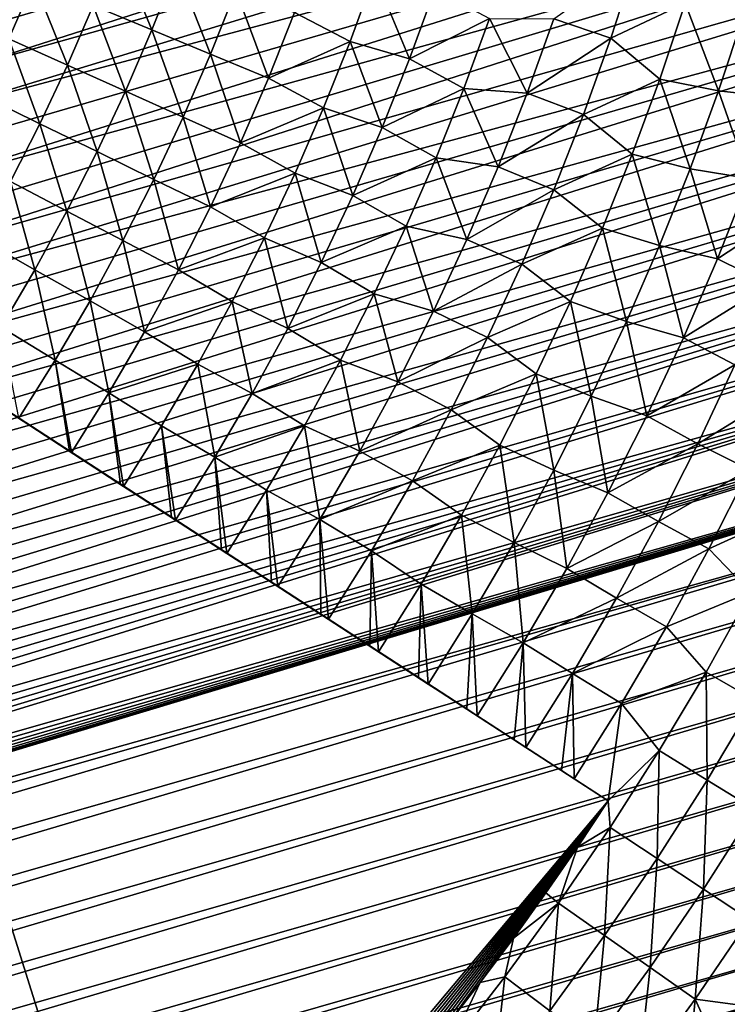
# Model space of a CAD drawing. Header units: millimetres. Extents: x -50 to 50, y -50 to 50.
# Tile 419 of 562: x 28.8 to 39.6, y -27.6 to -12.6. Entities that reach past the tile are written whole.
import ezdxf

# ---------------------------------------------------------------- set-up
doc = ezdxf.new("R2010")
doc.units = ezdxf.units.MM
doc.header["$LTSCALE"] = 65.185185
for name, color, linetype in [('37', 7, 'CONTINUOUS'), ('39', 7, 'CONTINUOUS'), ('46', 7, 'CONTINUOUS'), ('63', 7, 'CONTINUOUS'), ('67', 7, 'CONTINUOUS')]:
    doc.layers.add(name, color=color, linetype=linetype)

msp = doc.modelspace()

# ---------------------------------------------------------------- linework, layer by layer
at = {"layer": '37', "color": 15, "linetype": 'Continuous', "true_color": 0xaf503c}
for points in [[(30.249, -11.459, -10.236), (30.782, -12.749, -9.765), (29.885, -12.377, -10.236), (30.249, -11.459, -10.236)], [(31.157, -11.803, -9.765), (30.782, -12.749, -9.765), (30.249, -11.459, -10.236), (31.157, -11.803, -9.765)], [(28.982, -12.003, -10.692), (28.602, -12.883, -10.692), (28.073, -11.628, -11.135), (28.982, -12.003, -10.692)], [(37.776, -12.876, -6.09), (36.907, -12.577, -6.655), (38.156, -11.701, -6.09), (37.776, -12.876, -6.09)], [(37.776, -12.876, -6.09), (38.156, -11.701, -6.09), (38.911, -12.34, -5.511), (37.776, -12.876, -6.09)], [(31.157, -11.803, -9.765), (31.672, -13.118, -9.281), (30.782, -12.749, -9.765), (31.157, -11.803, -9.765)], [(32.058, -12.144, -9.281), (31.672, -13.118, -9.281), (31.157, -11.803, -9.765), (32.058, -12.144, -9.281)], [(28.982, -12.003, -10.692), (29.493, -13.284, -10.236), (28.602, -12.883, -10.692), (28.982, -12.003, -10.692)], [(29.885, -12.377, -10.236), (29.493, -13.284, -10.236), (28.982, -12.003, -10.692), (29.885, -12.377, -10.236)], [(33.801, -12.925, -8.271), (32.953, -12.483, -8.783), (34.175, -11.901, -8.271), (33.801, -12.925, -8.271)], [(33.801, -12.925, -8.271), (34.175, -11.901, -8.271), (34.708, -13.189, -7.746), (33.801, -12.925, -8.271)], [(34.708, -13.189, -7.746), (34.175, -11.901, -8.271), (35.093, -12.128, -7.746), (34.708, -13.189, -7.746)], [(32.058, -12.144, -9.281), (32.556, -13.484, -8.783), (31.672, -13.118, -9.281), (32.058, -12.144, -9.281)], [(32.953, -12.483, -8.783), (32.556, -13.484, -8.783), (32.058, -12.144, -9.281), (32.953, -12.483, -8.783)], [(34.708, -13.189, -7.746), (35.093, -12.128, -7.746), (35.929, -12.572, -7.207), (34.708, -13.189, -7.746)], [(29.885, -12.377, -10.236), (30.378, -13.683, -9.765), (29.493, -13.284, -10.236), (29.885, -12.377, -10.236)], [(30.782, -12.749, -9.765), (30.378, -13.683, -9.765), (29.885, -12.377, -10.236), (30.782, -12.749, -9.765)], [(38.525, -13.497, -5.511), (37.776, -12.876, -6.09), (38.911, -12.34, -5.511), (38.525, -13.497, -5.511)], [(38.525, -13.497, -5.511), (38.911, -12.34, -5.511), (39.417, -13.679, -4.92), (38.525, -13.497, -5.511)], [(39.417, -13.679, -4.92), (38.911, -12.34, -5.511), (39.812, -12.481, -4.92), (39.417, -13.679, -4.92)], [(32.556, -13.484, -8.783), (32.953, -12.483, -8.783), (33.801, -12.925, -8.271), (32.556, -13.484, -8.783)], [(35.536, -13.641, -7.207), (34.708, -13.189, -7.746), (35.929, -12.572, -7.207), (35.536, -13.641, -7.207)], [(35.536, -13.641, -7.207), (35.929, -12.572, -7.207), (36.5, -13.712, -6.655), (35.536, -13.641, -7.207)], [(36.5, -13.712, -6.655), (35.929, -12.572, -7.207), (36.907, -12.577, -6.655), (36.5, -13.712, -6.655)], [(36.5, -13.712, -6.655), (36.907, -12.577, -6.655), (37.776, -12.876, -6.09), (36.5, -13.712, -6.655)], [(39.417, -13.679, -4.92), (39.812, -12.481, -4.92), (40.328, -13.778, -4.316), (39.417, -13.679, -4.92)], [(30.782, -12.749, -9.765), (31.257, -14.079, -9.281), (30.378, -13.683, -9.765), (30.782, -12.749, -9.765)], [(31.672, -13.118, -9.281), (31.257, -14.079, -9.281), (30.782, -12.749, -9.765), (31.672, -13.118, -9.281)], [(28.602, -12.883, -10.692), (29.074, -14.179, -10.236), (28.195, -13.75, -10.692), (28.602, -12.883, -10.692)], [(29.493, -13.284, -10.236), (29.074, -14.179, -10.236), (28.602, -12.883, -10.692), (29.493, -13.284, -10.236)], [(37.36, -14.038, -6.09), (36.5, -13.712, -6.655), (37.776, -12.876, -6.09), (37.36, -14.038, -6.09)], [(37.36, -14.038, -6.09), (37.776, -12.876, -6.09), (38.525, -13.497, -5.511), (37.36, -14.038, -6.09)], [(33.397, -13.936, -8.271), (32.556, -13.484, -8.783), (33.801, -12.925, -8.271), (33.397, -13.936, -8.271)], [(33.397, -13.936, -8.271), (33.801, -12.925, -8.271), (34.292, -14.238, -7.746), (33.397, -13.936, -8.271)], [(34.292, -14.238, -7.746), (33.801, -12.925, -8.271), (34.708, -13.189, -7.746), (34.292, -14.238, -7.746)], [(31.672, -13.118, -9.281), (32.129, -14.472, -8.783), (31.257, -14.079, -9.281), (31.672, -13.118, -9.281)], [(32.556, -13.484, -8.783), (32.129, -14.472, -8.783), (31.672, -13.118, -9.281), (32.556, -13.484, -8.783)], [(34.292, -14.238, -7.746), (34.708, -13.189, -7.746), (35.536, -13.641, -7.207), (34.292, -14.238, -7.746)], [(29.493, -13.284, -10.236), (29.946, -14.604, -9.765), (29.074, -14.179, -10.236), (29.493, -13.284, -10.236)], [(30.378, -13.683, -9.765), (29.946, -14.604, -9.765), (29.493, -13.284, -10.236), (30.378, -13.683, -9.765)], [(32.129, -14.472, -8.783), (32.556, -13.484, -8.783), (33.397, -13.936, -8.271), (32.129, -14.472, -8.783)], [(38.104, -14.641, -5.511), (37.36, -14.038, -6.09), (38.525, -13.497, -5.511), (38.104, -14.641, -5.511)], [(38.104, -14.641, -5.511), (38.525, -13.497, -5.511), (38.985, -14.864, -4.92), (38.104, -14.641, -5.511)], [(38.985, -14.864, -4.92), (38.525, -13.497, -5.511), (39.417, -13.679, -4.92), (38.985, -14.864, -4.92)], [(35.112, -14.698, -7.207), (34.292, -14.238, -7.746), (35.536, -13.641, -7.207), (35.112, -14.698, -7.207)], [(35.112, -14.698, -7.207), (35.536, -13.641, -7.207), (36.059, -14.835, -6.655), (35.112, -14.698, -7.207)], [(36.059, -14.835, -6.655), (35.536, -13.641, -7.207), (36.5, -13.712, -6.655), (36.059, -14.835, -6.655)], [(29.074, -14.179, -10.236), (28.627, -15.06, -10.236), (28.195, -13.75, -10.692), (29.074, -14.179, -10.236)], [(30.378, -13.683, -9.765), (30.812, -15.027, -9.281), (29.946, -14.604, -9.765), (30.378, -13.683, -9.765)], [(31.257, -14.079, -9.281), (30.812, -15.027, -9.281), (30.378, -13.683, -9.765), (31.257, -14.079, -9.281)], [(36.059, -14.835, -6.655), (36.5, -13.712, -6.655), (37.36, -14.038, -6.09), (36.059, -14.835, -6.655)], [(38.985, -14.864, -4.92), (39.417, -13.679, -4.92), (39.884, -15.015, -4.316), (38.985, -14.864, -4.92)], [(39.884, -15.015, -4.316), (39.417, -13.679, -4.92), (40.328, -13.778, -4.316), (39.884, -15.015, -4.316)], [(32.962, -14.935, -8.271), (32.129, -14.472, -8.783), (33.397, -13.936, -8.271), (32.962, -14.935, -8.271)], [(32.962, -14.935, -8.271), (33.397, -13.936, -8.271), (33.843, -15.274, -7.746), (32.962, -14.935, -8.271)], [(33.843, -15.274, -7.746), (33.397, -13.936, -8.271), (34.292, -14.238, -7.746), (33.843, -15.274, -7.746)], [(31.257, -14.079, -9.281), (31.672, -15.446, -8.783), (30.812, -15.027, -9.281), (31.257, -14.079, -9.281)], [(32.129, -14.472, -8.783), (31.672, -15.446, -8.783), (31.257, -14.079, -9.281), (32.129, -14.472, -8.783)], [(36.908, -15.186, -6.09), (36.059, -14.835, -6.655), (37.36, -14.038, -6.09), (36.908, -15.186, -6.09)], [(36.908, -15.186, -6.09), (37.36, -14.038, -6.09), (38.104, -14.641, -5.511), (36.908, -15.186, -6.09)], [(29.074, -14.179, -10.236), (29.486, -15.512, -9.765), (28.627, -15.06, -10.236), (29.074, -14.179, -10.236)], [(29.946, -14.604, -9.765), (29.486, -15.512, -9.765), (29.074, -14.179, -10.236), (29.946, -14.604, -9.765)], [(33.843, -15.274, -7.746), (34.292, -14.238, -7.746), (35.112, -14.698, -7.207), (33.843, -15.274, -7.746)], [(31.672, -15.446, -8.783), (32.129, -14.472, -8.783), (32.962, -14.935, -8.271), (31.672, -15.446, -8.783)], [(29.946, -14.604, -9.765), (30.339, -15.961, -9.281), (29.486, -15.512, -9.765), (29.946, -14.604, -9.765)], [(30.812, -15.027, -9.281), (30.339, -15.961, -9.281), (29.946, -14.604, -9.765), (30.812, -15.027, -9.281)], [(34.657, -15.742, -7.207), (33.843, -15.274, -7.746), (35.112, -14.698, -7.207), (34.657, -15.742, -7.207)], [(34.657, -15.742, -7.207), (35.112, -14.698, -7.207), (35.583, -15.943, -6.655), (34.657, -15.742, -7.207)], [(35.583, -15.943, -6.655), (35.112, -14.698, -7.207), (36.059, -14.835, -6.655), (35.583, -15.943, -6.655)], [(37.65, -15.773, -5.511), (36.908, -15.186, -6.09), (38.104, -14.641, -5.511), (37.65, -15.773, -5.511)], [(37.65, -15.773, -5.511), (38.104, -14.641, -5.511), (38.518, -16.036, -4.92), (37.65, -15.773, -5.511)], [(38.518, -16.036, -4.92), (38.104, -14.641, -5.511), (38.985, -14.864, -4.92), (38.518, -16.036, -4.92)], [(35.583, -15.943, -6.655), (36.059, -14.835, -6.655), (36.908, -15.186, -6.09), (35.583, -15.943, -6.655)], [(38.518, -16.036, -4.92), (38.985, -14.864, -4.92), (39.402, -16.237, -4.316), (38.518, -16.036, -4.92)], [(39.402, -16.237, -4.316), (38.985, -14.864, -4.92), (39.884, -15.015, -4.316), (39.402, -16.237, -4.316)], [(32.498, -15.92, -8.271), (31.672, -15.446, -8.783), (32.962, -14.935, -8.271), (32.498, -15.92, -8.271)], [(32.498, -15.92, -8.271), (32.962, -14.935, -8.271), (33.363, -16.295, -7.746), (32.498, -15.92, -8.271)], [(33.363, -16.295, -7.746), (32.962, -14.935, -8.271), (33.843, -15.274, -7.746), (33.363, -16.295, -7.746)], [(39.402, -16.237, -4.316), (39.884, -15.015, -4.316), (40.686, -15.395, -3.699), (39.402, -16.237, -4.316)], [(28.627, -15.06, -10.236), (28.998, -16.405, -9.765), (28.154, -15.927, -10.236), (28.627, -15.06, -10.236)], [(29.486, -15.512, -9.765), (28.998, -16.405, -9.765), (28.627, -15.06, -10.236), (29.486, -15.512, -9.765)], [(30.812, -15.027, -9.281), (31.186, -16.406, -8.783), (30.339, -15.961, -9.281), (30.812, -15.027, -9.281)], [(31.672, -15.446, -8.783), (31.186, -16.406, -8.783), (30.812, -15.027, -9.281), (31.672, -15.446, -8.783)], [(33.363, -16.295, -7.746), (33.843, -15.274, -7.746), (34.657, -15.742, -7.207), (33.363, -16.295, -7.746)], [(36.42, -16.321, -6.09), (35.583, -15.943, -6.655), (36.908, -15.186, -6.09), (36.42, -16.321, -6.09)], [(36.42, -16.321, -6.09), (36.908, -15.186, -6.09), (37.65, -15.773, -5.511), (36.42, -16.321, -6.09)], [(31.186, -16.406, -8.783), (31.672, -15.446, -8.783), (32.498, -15.92, -8.271), (31.186, -16.406, -8.783)], [(40.196, -16.632, -3.699), (39.402, -16.237, -4.316), (40.686, -15.395, -3.699), (40.196, -16.632, -3.699)], [(29.486, -15.512, -9.765), (29.837, -16.88, -9.281), (28.998, -16.405, -9.765), (29.486, -15.512, -9.765)], [(30.339, -15.961, -9.281), (29.837, -16.88, -9.281), (29.486, -15.512, -9.765), (30.339, -15.961, -9.281)], [(34.171, -16.771, -7.207), (33.363, -16.295, -7.746), (34.657, -15.742, -7.207), (34.171, -16.771, -7.207)], [(34.171, -16.771, -7.207), (34.657, -15.742, -7.207), (35.072, -17.036, -6.655), (34.171, -16.771, -7.207)], [(35.072, -17.036, -6.655), (34.657, -15.742, -7.207), (35.583, -15.943, -6.655), (35.072, -17.036, -6.655)], [(37.162, -16.89, -5.511), (36.42, -16.321, -6.09), (37.65, -15.773, -5.511), (37.162, -16.89, -5.511)], [(37.162, -16.89, -5.511), (37.65, -15.773, -5.511), (38.015, -17.193, -4.92), (37.162, -16.89, -5.511)], [(38.015, -17.193, -4.92), (37.65, -15.773, -5.511), (38.518, -16.036, -4.92), (38.015, -17.193, -4.92)], [(28.998, -16.405, -9.765), (28.484, -17.283, -9.765), (28.154, -15.927, -10.236), (28.998, -16.405, -9.765)], [(30.339, -15.961, -9.281), (30.67, -17.351, -8.783), (29.837, -16.88, -9.281), (30.339, -15.961, -9.281)], [(31.186, -16.406, -8.783), (30.67, -17.351, -8.783), (30.339, -15.961, -9.281), (31.186, -16.406, -8.783)], [(32.004, -16.891, -8.271), (31.186, -16.406, -8.783), (32.498, -15.92, -8.271), (32.004, -16.891, -8.271)], [(32.004, -16.891, -8.271), (32.498, -15.92, -8.271), (32.852, -17.302, -7.746), (32.004, -16.891, -8.271)], [(32.852, -17.302, -7.746), (32.498, -15.92, -8.271), (33.363, -16.295, -7.746), (32.852, -17.302, -7.746)], [(35.072, -17.036, -6.655), (35.583, -15.943, -6.655), (36.42, -16.321, -6.09), (35.072, -17.036, -6.655)], [(38.015, -17.193, -4.92), (38.518, -16.036, -4.92), (38.882, -17.445, -4.316), (38.015, -17.193, -4.92)], [(38.882, -17.445, -4.316), (38.518, -16.036, -4.92), (39.402, -16.237, -4.316), (38.882, -17.445, -4.316)], [(32.852, -17.302, -7.746), (33.363, -16.295, -7.746), (34.171, -16.771, -7.207), (32.852, -17.302, -7.746)], [(35.898, -17.439, -6.09), (35.072, -17.036, -6.655), (36.42, -16.321, -6.09), (35.898, -17.439, -6.09)], [(35.898, -17.439, -6.09), (36.42, -16.321, -6.09), (37.162, -16.89, -5.511), (35.898, -17.439, -6.09)], [(38.882, -17.445, -4.316), (39.402, -16.237, -4.316), (40.196, -16.632, -3.699), (38.882, -17.445, -4.316)], [(28.998, -16.405, -9.765), (29.308, -17.783, -9.281), (28.484, -17.283, -9.765), (28.998, -16.405, -9.765)], [(29.837, -16.88, -9.281), (29.308, -17.783, -9.281), (28.998, -16.405, -9.765), (29.837, -16.88, -9.281)], [(30.67, -17.351, -8.783), (31.186, -16.406, -8.783), (32.004, -16.891, -8.271), (30.67, -17.351, -8.783)], [(39.668, -17.854, -3.699), (38.882, -17.445, -4.316), (40.196, -16.632, -3.699), (39.668, -17.854, -3.699)], [(33.654, -17.786, -7.207), (32.852, -17.302, -7.746), (34.171, -16.771, -7.207), (33.654, -17.786, -7.207)], [(33.654, -17.786, -7.207), (34.171, -16.771, -7.207), (34.528, -18.113, -6.655), (33.654, -17.786, -7.207)], [(34.528, -18.113, -6.655), (34.171, -16.771, -7.207), (35.072, -17.036, -6.655), (34.528, -18.113, -6.655)], [(29.837, -16.88, -9.281), (30.126, -18.28, -8.783), (29.308, -17.783, -9.281), (29.837, -16.88, -9.281)], [(30.67, -17.351, -8.783), (30.126, -18.28, -8.783), (29.837, -16.88, -9.281), (30.67, -17.351, -8.783)], [(31.481, -17.847, -8.271), (30.67, -17.351, -8.783), (32.004, -16.891, -8.271), (31.481, -17.847, -8.271)], [(31.481, -17.847, -8.271), (32.004, -16.891, -8.271), (32.311, -18.292, -7.746), (31.481, -17.847, -8.271)], [(32.311, -18.292, -7.746), (32.004, -16.891, -8.271), (32.852, -17.302, -7.746), (32.311, -18.292, -7.746)], [(36.641, -17.992, -5.511), (35.898, -17.439, -6.09), (37.162, -16.89, -5.511), (36.641, -17.992, -5.511)], [(36.641, -17.992, -5.511), (37.162, -16.89, -5.511), (37.478, -18.335, -4.92), (36.641, -17.992, -5.511)], [(37.478, -18.335, -4.92), (37.162, -16.89, -5.511), (38.015, -17.193, -4.92), (37.478, -18.335, -4.92)], [(34.528, -18.113, -6.655), (35.072, -17.036, -6.655), (35.898, -17.439, -6.09), (34.528, -18.113, -6.655)], [(37.478, -18.335, -4.92), (38.015, -17.193, -4.92), (38.326, -18.635, -4.316), (37.478, -18.335, -4.92)], [(38.326, -18.635, -4.316), (38.015, -17.193, -4.92), (38.882, -17.445, -4.316), (38.326, -18.635, -4.316)], [(29.308, -17.783, -9.281), (28.751, -18.67, -9.281), (28.484, -17.283, -9.765), (29.308, -17.783, -9.281)], [(30.126, -18.28, -8.783), (30.67, -17.351, -8.783), (31.481, -17.847, -8.271), (30.126, -18.28, -8.783)], [(32.311, -18.292, -7.746), (32.852, -17.302, -7.746), (33.654, -17.786, -7.207), (32.311, -18.292, -7.746)], [(35.342, -18.541, -6.09), (34.528, -18.113, -6.655), (35.898, -17.439, -6.09), (35.342, -18.541, -6.09)], [(35.342, -18.541, -6.09), (35.898, -17.439, -6.09), (36.641, -17.992, -5.511), (35.342, -18.541, -6.09)], [(38.326, -18.635, -4.316), (38.882, -17.445, -4.316), (39.668, -17.854, -3.699), (38.326, -18.635, -4.316)], [(28.751, -18.67, -9.281), (29.308, -17.783, -9.281), (29.525, -19.173, -8.8), (28.751, -18.67, -9.281)], [(30.126, -18.28, -8.783), (29.553, -19.191, -8.783), (29.308, -17.783, -9.281), (30.126, -18.28, -8.783)], [(29.308, -17.783, -9.281), (29.553, -19.191, -8.783), (29.525, -19.173, -8.8), (29.308, -17.783, -9.281)], [(30.929, -18.786, -8.271), (30.126, -18.28, -8.783), (31.481, -17.847, -8.271), (30.929, -18.786, -8.271)], [(30.929, -18.786, -8.271), (31.481, -17.847, -8.271), (31.74, -19.266, -7.746), (30.929, -18.786, -8.271)], [(31.74, -19.266, -7.746), (31.481, -17.847, -8.271), (32.311, -18.292, -7.746), (31.74, -19.266, -7.746)], [(33.106, -18.785, -7.207), (32.311, -18.292, -7.746), (33.654, -17.786, -7.207), (33.106, -18.785, -7.207)], [(33.106, -18.785, -7.207), (33.654, -17.786, -7.207), (33.952, -19.173, -6.655), (33.106, -18.785, -7.207)], [(33.952, -19.173, -6.655), (33.654, -17.786, -7.207), (34.528, -18.113, -6.655), (33.952, -19.173, -6.655)], [(39.103, -19.06, -3.699), (38.326, -18.635, -4.316), (39.668, -17.854, -3.699), (39.103, -19.06, -3.699)], [(39.103, -19.06, -3.699), (39.668, -17.854, -3.699), (40.462, -18.225, -3.069), (39.103, -19.06, -3.699)], [(36.087, -19.079, -5.511), (35.342, -18.541, -6.09), (36.641, -17.992, -5.511), (36.087, -19.079, -5.511)], [(36.087, -19.079, -5.511), (36.641, -17.992, -5.511), (36.906, -19.46, -4.92), (36.087, -19.079, -5.511)], [(36.906, -19.46, -4.92), (36.641, -17.992, -5.511), (37.478, -18.335, -4.92), (36.906, -19.46, -4.92)], [(33.952, -19.173, -6.655), (34.528, -18.113, -6.655), (35.342, -18.541, -6.09), (33.952, -19.173, -6.655)], [(29.553, -19.191, -8.783), (30.126, -18.28, -8.783), (30.304, -19.679, -8.301), (29.553, -19.191, -8.783)], [(30.304, -19.679, -8.301), (30.126, -18.28, -8.783), (30.35, -19.709, -8.271), (30.304, -19.679, -8.301)], [(30.35, -19.709, -8.271), (30.126, -18.28, -8.783), (30.929, -18.786, -8.271), (30.35, -19.709, -8.271)], [(31.74, -19.266, -7.746), (32.311, -18.292, -7.746), (33.106, -18.785, -7.207), (31.74, -19.266, -7.746)], [(39.886, -19.452, -3.069), (39.103, -19.06, -3.699), (40.462, -18.225, -3.069), (39.886, -19.452, -3.069)], [(36.906, -19.46, -4.92), (37.478, -18.335, -4.92), (37.733, -19.808, -4.316), (36.906, -19.46, -4.92)], [(37.733, -19.808, -4.316), (37.478, -18.335, -4.92), (38.326, -18.635, -4.316), (37.733, -19.808, -4.316)], [(34.751, -19.625, -6.09), (33.952, -19.173, -6.655), (35.342, -18.541, -6.09), (34.751, -19.625, -6.09)], [(34.751, -19.625, -6.09), (35.342, -18.541, -6.09), (36.087, -19.079, -5.511), (34.751, -19.625, -6.09)], [(37.733, -19.808, -4.316), (38.326, -18.635, -4.316), (39.103, -19.06, -3.699), (37.733, -19.808, -4.316)], [(30.35, -19.709, -8.271), (30.929, -18.786, -8.271), (31.077, -20.18, -7.789), (30.35, -19.709, -8.271)], [(31.077, -20.18, -7.789), (30.929, -18.786, -8.271), (31.14, -20.222, -7.746), (31.077, -20.18, -7.789)], [(31.14, -20.222, -7.746), (30.929, -18.786, -8.271), (31.74, -19.266, -7.746), (31.14, -20.222, -7.746)], [(32.53, -19.766, -7.207), (31.74, -19.266, -7.746), (33.106, -18.785, -7.207), (32.53, -19.766, -7.207)], [(32.53, -19.766, -7.207), (33.106, -18.785, -7.207), (33.342, -20.214, -6.655), (32.53, -19.766, -7.207)], [(33.342, -20.214, -6.655), (33.106, -18.785, -7.207), (33.952, -19.173, -6.655), (33.342, -20.214, -6.655)], [(38.502, -20.247, -3.699), (37.733, -19.808, -4.316), (39.103, -19.06, -3.699), (38.502, -20.247, -3.699)], [(38.502, -20.247, -3.699), (39.103, -19.06, -3.699), (39.886, -19.452, -3.069), (38.502, -20.247, -3.699)], [(33.342, -20.214, -6.655), (33.952, -19.173, -6.655), (34.751, -19.625, -6.09), (33.342, -20.214, -6.655)], [(35.501, -20.148, -5.511), (34.751, -19.625, -6.09), (36.087, -19.079, -5.511), (35.501, -20.148, -5.511)], [(35.501, -20.148, -5.511), (36.087, -19.079, -5.511), (36.301, -20.567, -4.92), (35.501, -20.148, -5.511)], [(36.301, -20.567, -4.92), (36.087, -19.079, -5.511), (36.906, -19.46, -4.92), (36.301, -20.567, -4.92)], [(31.14, -20.222, -7.746), (31.74, -19.266, -7.746), (31.843, -20.678, -7.263), (31.14, -20.222, -7.746)], [(31.843, -20.678, -7.263), (31.74, -19.266, -7.746), (31.924, -20.731, -7.207), (31.843, -20.678, -7.263)], [(31.924, -20.731, -7.207), (31.74, -19.266, -7.746), (32.53, -19.766, -7.207), (31.924, -20.731, -7.207)], [(36.301, -20.567, -4.92), (36.906, -19.46, -4.92), (37.104, -20.962, -4.316), (36.301, -20.567, -4.92)], [(37.104, -20.962, -4.316), (36.906, -19.46, -4.92), (37.733, -19.808, -4.316), (37.104, -20.962, -4.316)], [(39.273, -20.662, -3.069), (38.502, -20.247, -3.699), (39.886, -19.452, -3.069), (39.273, -20.662, -3.069)], [(39.273, -20.662, -3.069), (39.886, -19.452, -3.069), (40.542, -20.083, -2.427), (39.273, -20.662, -3.069)], [(34.128, -20.69, -6.09), (33.342, -20.214, -6.655), (34.751, -19.625, -6.09), (34.128, -20.69, -6.09)], [(34.128, -20.69, -6.09), (34.751, -19.625, -6.09), (35.501, -20.148, -5.511), (34.128, -20.69, -6.09)], [(31.924, -20.731, -7.207), (32.53, -19.766, -7.207), (32.603, -21.172, -6.725), (31.924, -20.731, -7.207)], [(32.603, -21.172, -6.725), (32.53, -19.766, -7.207), (32.701, -21.235, -6.655), (32.603, -21.172, -6.725)], [(32.701, -21.235, -6.655), (32.53, -19.766, -7.207), (33.342, -20.214, -6.655), (32.701, -21.235, -6.655)], [(37.104, -20.962, -4.316), (37.733, -19.808, -4.316), (38.502, -20.247, -3.699), (37.104, -20.962, -4.316)], [(39.273, -20.662, -3.069), (40.542, -20.083, -2.427), (39.904, -21.322, -2.427), (39.273, -20.662, -3.069)], [(32.701, -21.235, -6.655), (33.342, -20.214, -6.655), (33.357, -21.661, -6.175), (32.701, -21.235, -6.655)], [(33.357, -21.661, -6.175), (33.342, -20.214, -6.655), (33.471, -21.736, -6.09), (33.357, -21.661, -6.175)], [(33.471, -21.736, -6.09), (33.342, -20.214, -6.655), (34.128, -20.69, -6.09), (33.471, -21.736, -6.09)], [(34.884, -21.199, -5.511), (34.128, -20.69, -6.09), (35.501, -20.148, -5.511), (34.884, -21.199, -5.511)], [(34.884, -21.199, -5.511), (35.501, -20.148, -5.511), (35.663, -21.655, -4.92), (34.884, -21.199, -5.511)], [(35.663, -21.655, -4.92), (35.501, -20.148, -5.511), (36.301, -20.567, -4.92), (35.663, -21.655, -4.92)], [(37.864, -21.416, -3.699), (37.104, -20.962, -4.316), (38.502, -20.247, -3.699), (37.864, -21.416, -3.699)], [(37.864, -21.416, -3.699), (38.502, -20.247, -3.699), (39.273, -20.662, -3.069), (37.864, -21.416, -3.699)], [(35.663, -21.655, -4.92), (36.301, -20.567, -4.92), (36.44, -22.097, -4.316), (35.663, -21.655, -4.92)], [(36.44, -22.097, -4.316), (36.301, -20.567, -4.92), (37.104, -20.962, -4.316), (36.44, -22.097, -4.316)], [(33.471, -21.736, -6.09), (34.128, -20.69, -6.09), (34.104, -22.147, -5.612), (33.471, -21.736, -6.09)], [(34.104, -22.147, -5.612), (34.128, -20.69, -6.09), (34.235, -22.232, -5.511), (34.104, -22.147, -5.612)], [(34.235, -22.232, -5.511), (34.128, -20.69, -6.09), (34.884, -21.199, -5.511), (34.235, -22.232, -5.511)], [(38.624, -21.851, -3.069), (37.864, -21.416, -3.699), (39.273, -20.662, -3.069), (38.624, -21.851, -3.069)], [(38.624, -21.851, -3.069), (39.273, -20.662, -3.069), (39.904, -21.322, -2.427), (38.624, -21.851, -3.069)], [(36.44, -22.097, -4.316), (37.104, -20.962, -4.316), (37.864, -21.416, -3.699), (36.44, -22.097, -4.316)], [(34.235, -22.232, -5.511), (34.884, -21.199, -5.511), (34.845, -22.628, -5.036), (34.235, -22.232, -5.511)], [(34.845, -22.628, -5.036), (34.884, -21.199, -5.511), (34.992, -22.723, -4.92), (34.845, -22.628, -5.036)], [(34.992, -22.723, -4.92), (34.884, -21.199, -5.511), (35.663, -21.655, -4.92), (34.992, -22.723, -4.92)], [(38.624, -21.851, -3.069), (39.904, -21.322, -2.427), (39.229, -22.54, -2.427), (38.624, -21.851, -3.069)], [(39.904, -21.322, -2.427), (39.972, -22.968, -1.773), (39.229, -22.54, -2.427), (39.904, -21.322, -2.427)], [(37.191, -22.564, -3.699), (36.44, -22.097, -4.316), (37.864, -21.416, -3.699), (37.191, -22.564, -3.699)], [(37.191, -22.564, -3.699), (37.864, -21.416, -3.699), (38.624, -21.851, -3.069), (37.191, -22.564, -3.699)], [(34.992, -22.723, -4.92), (35.663, -21.655, -4.92), (35.579, -23.104, -4.448), (34.992, -22.723, -4.92)], [(35.579, -23.104, -4.448), (35.663, -21.655, -4.92), (35.741, -23.21, -4.316), (35.579, -23.104, -4.448)], [(35.741, -23.21, -4.316), (35.663, -21.655, -4.92), (36.44, -22.097, -4.316), (35.741, -23.21, -4.316)], [(37.939, -23.021, -3.069), (37.191, -22.564, -3.699), (38.624, -21.851, -3.069), (37.939, -23.021, -3.069)], [(37.939, -23.021, -3.069), (38.624, -21.851, -3.069), (39.229, -22.54, -2.427), (37.939, -23.021, -3.069)], [(35.741, -23.21, -4.316), (36.44, -22.097, -4.316), (36.305, -23.576, -3.848), (35.741, -23.21, -4.316)], [(36.305, -23.576, -3.848), (36.44, -22.097, -4.316), (36.483, -23.692, -3.699), (36.305, -23.576, -3.848)], [(36.483, -23.692, -3.699), (36.44, -22.097, -4.316), (37.191, -22.564, -3.699), (36.483, -23.692, -3.699)], [(36.483, -23.692, -3.699), (37.191, -22.564, -3.699), (37.025, -24.044, -3.236), (36.483, -23.692, -3.699)], [(37.025, -24.044, -3.236), (37.191, -22.564, -3.699), (37.218, -24.169, -3.069), (37.025, -24.044, -3.236)], [(37.218, -24.169, -3.069), (37.191, -22.564, -3.699), (37.939, -23.021, -3.069), (37.218, -24.169, -3.069)], [(37.939, -23.021, -3.069), (39.229, -22.54, -2.427), (38.516, -23.738, -2.427), (37.939, -23.021, -3.069)], [(39.229, -22.54, -2.427), (39.246, -24.188, -1.773), (38.516, -23.738, -2.427), (39.229, -22.54, -2.427)], [(39.972, -22.968, -1.773), (39.246, -24.188, -1.773), (39.229, -22.54, -2.427), (39.972, -22.968, -1.773)], [(39.972, -22.968, -1.773), (39.968, -24.633, -1.106), (39.246, -24.188, -1.773), (39.972, -22.968, -1.773)], [(37.218, -24.169, -3.069), (37.939, -23.021, -3.069), (37.738, -24.506, -2.612), (37.218, -24.169, -3.069)], [(37.939, -23.021, -3.069), (38.516, -23.738, -2.427), (37.738, -24.506, -2.612), (37.939, -23.021, -3.069)], [(38.516, -23.738, -2.427), (37.767, -24.913, -2.427), (37.738, -24.506, -2.612), (38.516, -23.738, -2.427)], [(38.516, -23.738, -2.427), (38.482, -25.385, -1.773), (37.767, -24.913, -2.427), (38.516, -23.738, -2.427)], [(39.246, -24.188, -1.773), (38.482, -25.385, -1.773), (38.516, -23.738, -2.427), (39.246, -24.188, -1.773)], [(39.246, -24.188, -1.773), (39.19, -25.852, -1.106), (38.482, -25.385, -1.773), (39.246, -24.188, -1.773)], [(39.968, -24.633, -1.106), (39.19, -25.852, -1.106), (39.246, -24.188, -1.773), (39.968, -24.633, -1.106)], [(37.738, -24.506, -2.612), (37.767, -24.913, -2.427), (37.269, -25.213, -2.612), (37.738, -24.506, -2.612)], [(39.968, -24.633, -1.106), (39.89, -26.314, -0.427), (39.19, -25.852, -1.106), (39.968, -24.633, -1.106)], [(37.767, -24.913, -2.427), (37.682, -26.558, -1.773), (36.981, -26.064, -2.427), (37.767, -24.913, -2.427)], [(37.767, -24.913, -2.427), (36.981, -26.064, -2.427), (37.269, -25.213, -2.612), (37.767, -24.913, -2.427)], [(38.482, -25.385, -1.773), (37.682, -26.558, -1.773), (37.767, -24.913, -2.427), (38.482, -25.385, -1.773)], [(37.269, -25.213, -2.612), (36.981, -26.064, -2.427), (36.788, -25.91, -2.612), (37.269, -25.213, -2.612)], [(38.482, -25.385, -1.773), (38.376, -27.047, -1.106), (37.682, -26.558, -1.773), (38.482, -25.385, -1.773)], [(39.19, -25.852, -1.106), (38.376, -27.047, -1.106), (38.482, -25.385, -1.773), (39.19, -25.852, -1.106)], [(36.788, -25.91, -2.612), (36.981, -26.064, -2.427), (36.294, -26.598, -2.612), (36.788, -25.91, -2.612)], [(39.19, -25.852, -1.106), (39.061, -27.53, -0.427), (38.376, -27.047, -1.106), (39.19, -25.852, -1.106)], [(39.89, -26.314, -0.427), (39.061, -27.53, -0.427), (39.19, -25.852, -1.106), (39.89, -26.314, -0.427)], [(36.981, -26.064, -2.427), (36.847, -27.706, -1.773), (36.161, -27.191, -2.427), (36.981, -26.064, -2.427)], [(36.981, -26.064, -2.427), (36.161, -27.191, -2.427), (36.294, -26.598, -2.612), (36.981, -26.064, -2.427)], [(37.682, -26.558, -1.773), (36.847, -27.706, -1.773), (36.981, -26.064, -2.427), (37.682, -26.558, -1.773)], [(39.89, -26.314, -0.427), (39.942, -27.646, 0.23), (39.061, -27.53, -0.427), (39.89, -26.314, -0.427)], [(37.682, -26.558, -1.773), (37.524, -28.216, -1.106), (36.847, -27.706, -1.773), (37.682, -26.558, -1.773)], [(38.376, -27.047, -1.106), (37.524, -28.216, -1.106), (37.682, -26.558, -1.773), (38.376, -27.047, -1.106)], [(36.294, -26.598, -2.612), (36.161, -27.191, -2.427), (35.786, -27.277, -2.612), (36.294, -26.598, -2.612)], [(38.376, -27.047, -1.106), (38.194, -28.72, -0.427), (37.524, -28.216, -1.106), (38.376, -27.047, -1.106)], [(39.061, -27.53, -0.427), (38.194, -28.72, -0.427), (38.376, -27.047, -1.106), (39.061, -27.53, -0.427)], [(35.786, -27.277, -2.612), (35.307, -28.291, -2.427), (35.266, -27.946, -2.612), (35.786, -27.277, -2.612)], [(36.161, -27.191, -2.427), (35.976, -28.828, -1.773), (35.307, -28.291, -2.427), (36.161, -27.191, -2.427)], [(36.161, -27.191, -2.427), (35.307, -28.291, -2.427), (35.786, -27.277, -2.612), (36.161, -27.191, -2.427)], [(36.847, -27.706, -1.773), (35.976, -28.828, -1.773), (36.161, -27.191, -2.427), (36.847, -27.706, -1.773)], [(39.061, -27.53, -0.427), (38.918, -29.07, 0.23), (38.194, -28.72, -0.427), (39.061, -27.53, -0.427)], [(39.437, -28.362, 0.23), (38.918, -29.07, 0.23), (39.061, -27.53, -0.427), (39.437, -28.362, 0.23)], [(39.942, -27.646, 0.23), (39.437, -28.362, 0.23), (39.061, -27.53, -0.427), (39.942, -27.646, 0.23)]]:
    msp.add_3dface(points, dxfattribs=at)
at = {"layer": '39', "color": 15, "linetype": 'Continuous', "true_color": 0xaf503c}
for points in [[(27.992, -13.313, 4.5), (49.27, -6.504, 4.5), (28.286, -12.677, 4.5), (27.992, -13.313, 4.5)], [(49.146, -7.383, 4.5), (49.27, -6.504, 4.5), (27.992, -13.313, 4.5), (49.146, -7.383, 4.5)], [(28.286, -12.677, 4.5), (49.27, -6.504, 4.5), (28.565, -12.035, 4.5), (28.286, -12.677, 4.5)], [(27.684, -13.943, 4.5), (49.146, -7.383, 4.5), (27.992, -13.313, 4.5), (27.684, -13.943, 4.5)], [(49.006, -8.259, 4.5), (49.146, -7.383, 4.5), (27.684, -13.943, 4.5), (49.006, -8.259, 4.5)], [(27.025, -15.179, 4.5), (49.006, -8.259, 4.5), (27.361, -14.565, 4.5), (27.025, -15.179, 4.5)], [(48.851, -9.132, 4.5), (49.006, -8.259, 4.5), (27.025, -15.179, 4.5), (48.851, -9.132, 4.5)], [(27.361, -14.565, 4.5), (49.006, -8.259, 4.5), (27.684, -13.943, 4.5), (27.361, -14.565, 4.5)], [(26.312, -16.385, 4.5), (48.851, -9.132, 4.5), (26.675, -15.786, 4.5), (26.312, -16.385, 4.5)], [(48.68, -10.003, 4.5), (48.851, -9.132, 4.5), (26.312, -16.385, 4.5), (48.68, -10.003, 4.5)], [(26.675, -15.786, 4.5), (48.851, -9.132, 4.5), (27.025, -15.179, 4.5), (26.675, -15.786, 4.5)], [(25.935, -16.976, 4.5), (48.68, -10.003, 4.5), (26.312, -16.385, 4.5), (25.935, -16.976, 4.5)], [(48.494, -10.87, 4.5), (48.68, -10.003, 4.5), (25.935, -16.976, 4.5), (48.494, -10.87, 4.5)], [(25.141, -18.13, 4.5), (48.494, -10.87, 4.5), (25.544, -17.558, 4.5), (25.141, -18.13, 4.5)], [(48.292, -11.734, 4.5), (48.494, -10.87, 4.5), (25.141, -18.13, 4.5), (48.292, -11.734, 4.5)], [(25.544, -17.558, 4.5), (48.494, -10.87, 4.5), (25.935, -16.976, 4.5), (25.544, -17.558, 4.5)], [(24.296, -19.248, 4.5), (48.292, -11.734, 4.5), (24.725, -18.694, 4.5), (24.296, -19.248, 4.5)], [(48.075, -12.594, 4.5), (48.292, -11.734, 4.5), (24.296, -19.248, 4.5), (48.075, -12.594, 4.5)], [(24.725, -18.694, 4.5), (48.292, -11.734, 4.5), (25.141, -18.13, 4.5), (24.725, -18.694, 4.5)], [(23.401, -20.326, 4.5), (48.075, -12.594, 4.5), (23.855, -19.792, 4.5), (23.401, -20.326, 4.5)], [(47.842, -13.45, 4.5), (48.075, -12.594, 4.5), (23.401, -20.326, 4.5), (47.842, -13.45, 4.5)], [(23.855, -19.792, 4.5), (48.075, -12.594, 4.5), (24.296, -19.248, 4.5), (23.855, -19.792, 4.5)], [(22.459, -21.363, 4.5), (47.842, -13.45, 4.5), (22.936, -20.85, 4.5), (22.459, -21.363, 4.5)], [(47.594, -14.302, 4.5), (47.842, -13.45, 4.5), (22.459, -21.363, 4.5), (47.594, -14.302, 4.5)], [(22.936, -20.85, 4.5), (47.842, -13.45, 4.5), (23.401, -20.326, 4.5), (22.936, -20.85, 4.5)], [(47.332, -15.149, 4.5), (47.594, -14.302, 4.5), (21.47, -22.356, 4.5), (47.332, -15.149, 4.5)], [(21.47, -22.356, 4.5), (47.594, -14.302, 4.5), (21.97, -21.865, 4.5), (21.47, -22.356, 4.5)], [(21.97, -21.865, 4.5), (47.594, -14.302, 4.5), (22.459, -21.363, 4.5), (21.97, -21.865, 4.5)], [(19.906, -23.76, 4.5), (47.332, -15.149, 4.5), (20.438, -23.304, 4.5), (19.906, -23.76, 4.5)], [(47.054, -15.992, 4.5), (47.332, -15.149, 4.5), (19.906, -23.76, 4.5), (47.054, -15.992, 4.5)], [(20.438, -23.304, 4.5), (47.332, -15.149, 4.5), (20.959, -22.836, 4.5), (20.438, -23.304, 4.5)], [(20.959, -22.836, 4.5), (47.332, -15.149, 4.5), (21.47, -22.356, 4.5), (20.959, -22.836, 4.5)], [(18.812, -24.635, 4.5), (47.054, -15.992, 4.5), (19.364, -24.204, 4.5), (18.812, -24.635, 4.5)], [(46.761, -16.829, 4.5), (47.054, -15.992, 4.5), (18.812, -24.635, 4.5), (46.761, -16.829, 4.5)], [(19.364, -24.204, 4.5), (47.054, -15.992, 4.5), (19.906, -23.76, 4.5), (19.364, -24.204, 4.5)], [(16.511, -26.233, 4.5), (46.761, -16.829, 4.5), (17.099, -25.853, 4.5), (16.511, -26.233, 4.5)], [(46.453, -17.661, 4.5), (46.761, -16.829, 4.5), (16.511, -26.233, 4.5), (46.453, -17.661, 4.5)], [(17.099, -25.853, 4.5), (46.761, -16.829, 4.5), (17.679, -25.46, 4.5), (17.099, -25.853, 4.5)], [(17.679, -25.46, 4.5), (46.761, -16.829, 4.5), (18.25, -25.054, 4.5), (17.679, -25.46, 4.5)], [(18.25, -25.054, 4.5), (46.761, -16.829, 4.5), (18.812, -24.635, 4.5), (18.25, -25.054, 4.5)], [(14.075, -27.617, 4.5), (46.453, -17.661, 4.5), (14.695, -27.292, 4.5), (14.075, -27.617, 4.5)], [(46.13, -18.487, 4.5), (46.453, -17.661, 4.5), (14.075, -27.617, 4.5), (46.13, -18.487, 4.5)], [(14.695, -27.292, 4.5), (46.453, -17.661, 4.5), (15.308, -26.953, 4.5), (14.695, -27.292, 4.5)], [(15.308, -26.953, 4.5), (46.453, -17.661, 4.5), (15.914, -26.6, 4.5), (15.308, -26.953, 4.5)], [(15.914, -26.6, 4.5), (46.453, -17.661, 4.5), (16.511, -26.233, 4.5), (15.914, -26.6, 4.5)], [(8.878, -29.698, 4.5), (46.13, -18.487, 4.5), (9.547, -29.49, 4.5), (8.878, -29.698, 4.5)], [(45.793, -19.308, 4.5), (46.13, -18.487, 4.5), (8.878, -29.698, 4.5), (45.793, -19.308, 4.5)], [(9.547, -29.49, 4.5), (46.13, -18.487, 4.5), (10.211, -29.266, 4.5), (9.547, -29.49, 4.5)], [(10.211, -29.266, 4.5), (46.13, -18.487, 4.5), (10.87, -29.028, 4.5), (10.211, -29.266, 4.5)], [(10.87, -29.028, 4.5), (46.13, -18.487, 4.5), (11.524, -28.775, 4.5), (10.87, -29.028, 4.5)], [(11.524, -28.775, 4.5), (46.13, -18.487, 4.5), (12.171, -28.507, 4.5), (11.524, -28.775, 4.5)], [(12.171, -28.507, 4.5), (46.13, -18.487, 4.5), (12.812, -28.225, 4.5), (12.171, -28.507, 4.5)], [(12.812, -28.225, 4.5), (46.13, -18.487, 4.5), (13.447, -27.928, 4.5), (12.812, -28.225, 4.5)], [(13.447, -27.928, 4.5), (46.13, -18.487, 4.5), (14.075, -27.617, 4.5), (13.447, -27.928, 4.5)], [(-28.606, -40.641, 4.5), (45.793, -19.308, 4.5), (8.878, -29.698, 4.5), (-28.606, -40.641, 4.5)], [(-27.876, -41.145, 4.5), (45.793, -19.308, 4.5), (-28.606, -40.641, 4.5), (-27.876, -41.145, 4.5)], [(45.441, -20.122, 4.5), (45.793, -19.308, 4.5), (-27.876, -41.145, 4.5), (45.441, -20.122, 4.5)], [(-27.137, -41.636, 4.5), (45.441, -20.122, 4.5), (-27.876, -41.145, 4.5), (-27.137, -41.636, 4.5)], [(45.074, -20.93, 4.5), (45.441, -20.122, 4.5), (-27.137, -41.636, 4.5), (45.074, -20.93, 4.5)], [(-26.39, -42.114, 4.5), (45.074, -20.93, 4.5), (-27.137, -41.636, 4.5), (-26.39, -42.114, 4.5)], [(44.693, -21.731, 4.5), (45.074, -20.93, 4.5), (-26.39, -42.114, 4.5), (44.693, -21.731, 4.5)], [(-25.634, -42.578, 4.5), (44.693, -21.731, 4.5), (-26.39, -42.114, 4.5), (-25.634, -42.578, 4.5)], [(44.298, -22.526, 4.5), (44.693, -21.731, 4.5), (-25.634, -42.578, 4.5), (44.298, -22.526, 4.5)], [(-24.87, -43.029, 4.5), (44.298, -22.526, 4.5), (-25.634, -42.578, 4.5), (-24.87, -43.029, 4.5)], [(43.889, -23.313, 4.5), (44.298, -22.526, 4.5), (-24.87, -43.029, 4.5), (43.889, -23.313, 4.5)], [(-24.098, -43.466, 4.5), (43.889, -23.313, 4.5), (-24.87, -43.029, 4.5), (-24.098, -43.466, 4.5)], [(43.466, -24.092, 4.5), (43.889, -23.313, 4.5), (-24.098, -43.466, 4.5), (43.466, -24.092, 4.5)], [(-23.318, -43.889, 4.5), (43.466, -24.092, 4.5), (-24.098, -43.466, 4.5), (-23.318, -43.889, 4.5)], [(43.029, -24.865, 4.5), (43.466, -24.092, 4.5), (-23.318, -43.889, 4.5), (43.029, -24.865, 4.5)], [(-22.531, -44.298, 4.5), (43.029, -24.865, 4.5), (-23.318, -43.889, 4.5), (-22.531, -44.298, 4.5)], [(42.578, -25.629, 4.5), (43.029, -24.865, 4.5), (-22.531, -44.298, 4.5), (42.578, -25.629, 4.5)], [(-21.736, -44.693, 4.5), (42.578, -25.629, 4.5), (-22.531, -44.298, 4.5), (-21.736, -44.693, 4.5)], [(42.114, -26.385, 4.5), (42.578, -25.629, 4.5), (-21.736, -44.693, 4.5), (42.114, -26.385, 4.5)], [(-20.935, -45.074, 4.5), (42.114, -26.385, 4.5), (-21.736, -44.693, 4.5), (-20.935, -45.074, 4.5)], [(41.636, -27.132, 4.5), (42.114, -26.385, 4.5), (-20.935, -45.074, 4.5), (41.636, -27.132, 4.5)], [(-20.127, -45.441, 4.5), (41.636, -27.132, 4.5), (-20.935, -45.074, 4.5), (-20.127, -45.441, 4.5)], [(41.145, -27.871, 4.5), (41.636, -27.132, 4.5), (-20.127, -45.441, 4.5), (41.145, -27.871, 4.5)]]:
    msp.add_3dface(points, dxfattribs=at)
at = {"layer": '46', "color": 15, "linetype": 'Continuous', "true_color": 0xaf503c}
for points in [[(24.917, -12.683), (28.83, -11.386), (24.906, -12.59), (24.917, -12.683)], [(24.912, -13.055), (28.83, -11.386), (24.921, -12.962), (24.912, -13.055)], [(28.565, -12.035), (28.83, -11.386), (24.912, -13.055), (28.565, -12.035)], [(24.923, -12.776), (28.83, -11.386), (24.917, -12.683), (24.923, -12.776)], [(24.921, -12.962), (28.83, -11.386), (24.925, -12.869), (24.921, -12.962)], [(24.925, -12.869), (28.83, -11.386), (24.923, -12.776), (24.925, -12.869)]]:
    msp.add_3dface(points, dxfattribs=at)
at = {"layer": '63', "color": 15, "linetype": 'Continuous', "true_color": 0xaf503c}
for points in [[(29.411, -34.054, -2.5), (28.764, -34.602, -2.5), (24.116, -15.854, -2.5), (29.411, -34.054, -2.5)], [(24.253, -15.909, -2.5), (29.411, -34.054, -2.5), (24.116, -15.854, -2.5), (24.253, -15.909, -2.5)], [(24.388, -15.966, -2.5), (29.411, -34.054, -2.5), (24.253, -15.909, -2.5), (24.388, -15.966, -2.5)], [(24.522, -16.026, -2.5), (29.411, -34.054, -2.5), (24.388, -15.966, -2.5), (24.522, -16.026, -2.5)], [(24.654, -16.088, -2.5), (29.411, -34.054, -2.5), (24.522, -16.026, -2.5), (24.654, -16.088, -2.5)], [(24.786, -16.153, -2.5), (29.411, -34.054, -2.5), (24.654, -16.088, -2.5), (24.786, -16.153, -2.5)], [(24.917, -16.22, -2.5), (29.411, -34.054, -2.5), (24.786, -16.153, -2.5), (24.917, -16.22, -2.5)], [(25.046, -16.29, -2.5), (29.411, -34.054, -2.5), (24.917, -16.22, -2.5), (25.046, -16.29, -2.5)], [(30.047, -33.494, -2.5), (29.411, -34.054, -2.5), (25.046, -16.29, -2.5), (30.047, -33.494, -2.5)], [(25.174, -16.362, -2.5), (30.047, -33.494, -2.5), (25.046, -16.29, -2.5), (25.174, -16.362, -2.5)], [(25.3, -16.436, -2.5), (30.047, -33.494, -2.5), (25.174, -16.362, -2.5), (25.3, -16.436, -2.5)], [(25.425, -16.512, -2.5), (30.047, -33.494, -2.5), (25.3, -16.436, -2.5), (25.425, -16.512, -2.5)], [(25.549, -16.591, -2.5), (30.047, -33.494, -2.5), (25.425, -16.512, -2.5), (25.549, -16.591, -2.5)], [(37.738, -24.506, -2.5), (30.672, -32.922, -2.5), (25.549, -16.591, -2.5), (37.738, -24.506, -2.5)], [(30.672, -32.922, -2.5), (30.047, -33.494, -2.5), (25.549, -16.591, -2.5), (30.672, -32.922, -2.5)], [(31.287, -32.339, -2.5), (30.672, -32.922, -2.5), (37.738, -24.506, -2.5), (31.287, -32.339, -2.5)], [(31.89, -31.744, -2.5), (31.287, -32.339, -2.5), (37.738, -24.506, -2.5), (31.89, -31.744, -2.5)], [(32.482, -31.138, -2.5), (31.89, -31.744, -2.5), (37.738, -24.506, -2.5), (32.482, -31.138, -2.5)], [(33.063, -30.521, -2.5), (32.482, -31.138, -2.5), (37.738, -24.506, -2.5), (33.063, -30.521, -2.5)], [(33.632, -29.893, -2.5), (33.063, -30.521, -2.5), (37.738, -24.506, -2.5), (33.632, -29.893, -2.5)], [(34.189, -29.254, -2.5), (33.632, -29.893, -2.5), (37.738, -24.506, -2.5), (34.189, -29.254, -2.5)], [(34.734, -28.605, -2.5), (34.189, -29.254, -2.5), (37.738, -24.506, -2.5), (34.734, -28.605, -2.5)], [(35.266, -27.946, -2.5), (34.734, -28.605, -2.5), (37.738, -24.506, -2.5), (35.266, -27.946, -2.5)], [(35.786, -27.277, -2.5), (35.266, -27.946, -2.5), (37.738, -24.506, -2.5), (35.786, -27.277, -2.5)], [(36.294, -26.598, -2.5), (35.786, -27.277, -2.5), (37.738, -24.506, -2.5), (36.294, -26.598, -2.5)], [(36.788, -25.91, -2.5), (36.294, -26.598, -2.5), (37.738, -24.506, -2.5), (36.788, -25.91, -2.5)], [(37.269, -25.213, -2.5), (36.788, -25.91, -2.5), (37.738, -24.506, -2.5), (37.269, -25.213, -2.5)]]:
    msp.add_3dface(points, dxfattribs=at)
at = {"layer": '67', "color": 15, "linetype": 'Continuous', "true_color": 0xaf503c}
for points in [[(31.924, -20.731, -7.207), (32.603, -21.172, -6.725), (25.549, -16.591, -2.5), (31.924, -20.731, -7.207)], [(32.603, -21.172, -6.725), (32.701, -21.235, -6.655), (25.549, -16.591, -2.5), (32.603, -21.172, -6.725)], [(32.701, -21.235, -6.655), (33.357, -21.661, -6.175), (25.549, -16.591, -2.5), (32.701, -21.235, -6.655)], [(33.357, -21.661, -6.175), (33.471, -21.736, -6.09), (25.549, -16.591, -2.5), (33.357, -21.661, -6.175)], [(33.471, -21.736, -6.09), (34.104, -22.147, -5.612), (25.549, -16.591, -2.5), (33.471, -21.736, -6.09)], [(34.104, -22.147, -5.612), (34.235, -22.232, -5.511), (25.549, -16.591, -2.5), (34.104, -22.147, -5.612)], [(34.235, -22.232, -5.511), (34.845, -22.628, -5.036), (25.549, -16.591, -2.5), (34.235, -22.232, -5.511)], [(34.845, -22.628, -5.036), (34.992, -22.723, -4.92), (25.549, -16.591, -2.5), (34.845, -22.628, -5.036)], [(31.843, -20.678, -7.263), (31.924, -20.731, -7.207), (25.549, -16.591, -2.5), (31.843, -20.678, -7.263)], [(31.14, -20.222, -7.746), (31.843, -20.678, -7.263), (25.549, -16.591, -2.5), (31.14, -20.222, -7.746)], [(31.077, -20.18, -7.789), (31.14, -20.222, -7.746), (25.549, -16.591, -2.5), (31.077, -20.18, -7.789)], [(30.35, -19.709, -8.271), (31.077, -20.18, -7.789), (25.549, -16.591, -2.5), (30.35, -19.709, -8.271)], [(30.304, -19.679, -8.301), (30.35, -19.709, -8.271), (25.549, -16.591, -2.5), (30.304, -19.679, -8.301)], [(29.525, -19.173, -8.8), (29.553, -19.191, -8.783), (25.549, -16.591, -2.5), (29.525, -19.173, -8.8)], [(29.553, -19.191, -8.783), (30.304, -19.679, -8.301), (25.549, -16.591, -2.5), (29.553, -19.191, -8.783)], [(37.738, -24.506, -2.612), (37.738, -24.506, -2.5), (25.549, -16.591, -2.5), (37.738, -24.506, -2.612)], [(34.992, -22.723, -4.92), (35.579, -23.104, -4.448), (25.549, -16.591, -2.5), (34.992, -22.723, -4.92)], [(35.579, -23.104, -4.448), (35.741, -23.21, -4.316), (25.549, -16.591, -2.5), (35.579, -23.104, -4.448)], [(35.741, -23.21, -4.316), (36.305, -23.576, -3.848), (25.549, -16.591, -2.5), (35.741, -23.21, -4.316)], [(36.305, -23.576, -3.848), (36.483, -23.692, -3.699), (25.549, -16.591, -2.5), (36.305, -23.576, -3.848)], [(36.483, -23.692, -3.699), (37.025, -24.044, -3.236), (25.549, -16.591, -2.5), (36.483, -23.692, -3.699)], [(37.025, -24.044, -3.236), (37.218, -24.169, -3.069), (25.549, -16.591, -2.5), (37.025, -24.044, -3.236)], [(37.218, -24.169, -3.069), (37.738, -24.506, -2.612), (25.549, -16.591, -2.5), (37.218, -24.169, -3.069)], [(28.751, -18.67, -9.281), (29.525, -19.173, -8.8), (25.549, -16.591, -2.5), (28.751, -18.67, -9.281)]]:
    msp.add_3dface(points, dxfattribs=at)

doc.saveas('drawing.dxf')
